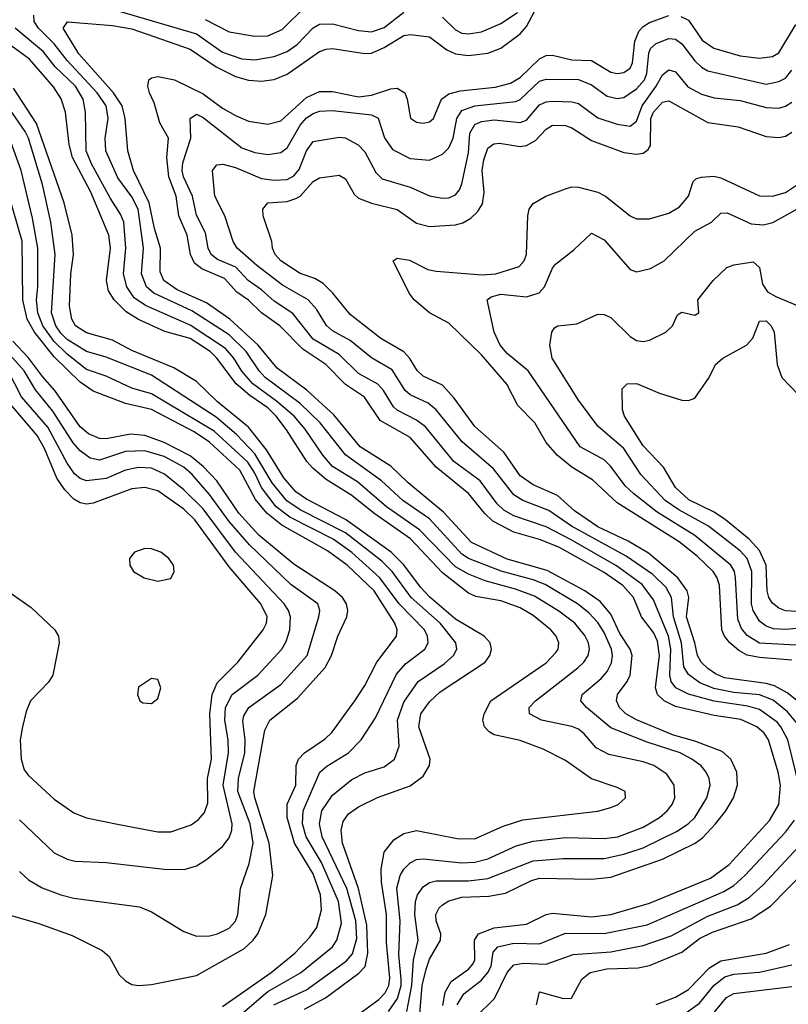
# Model space of a CAD drawing. Header units: inches. Extents: x 1308407 to 1441228, y 959628 to 1036311.
# Tile 374 of 656: x 1364263 to 1366639, y 1004652 to 1007696. Entities that reach past the tile are written whole.
import ezdxf

# ---------------------------------------------------------------- set-up
doc = ezdxf.new("R2010")
doc.units = ezdxf.units.IN
doc.header["$MEASUREMENT"] = 0
doc.layers.add('B3060', color=7, linetype='Continuous')

msp = doc.modelspace()

# ---------------------------------------------------------------- linework, layer by layer
at = {"layer": 'B3060', "color": 5}
for points, elevation in [([(1365499.1, 1004610), (1365507.5, 1004710), (1365519, 1004761), (1365530, 1004791.6), (1365563.7, 1004850), (1365564.8, 1004870), (1365549.9, 1004910), (1365549.2, 1004930), (1365559.2, 1004950), (1365570, 1004960.1), (1365590, 1004972), (1365630, 1004982.8), (1365713.2, 1004986.8), (1365764.6, 1004995.4), (1365845.1, 1005034.9), (1365870, 1005041.6), (1366030, 1005038.8), (1366090, 1005045.1), (1366250, 1005100.6), (1366351, 1005150), (1366373.4, 1005166.6), (1366413.9, 1005210), (1366445.7, 1005250), (1366469.9, 1005290), (1366481.8, 1005330), (1366479.6, 1005370), (1366461.6, 1005410), (1366433.9, 1005433.9), (1366350, 1005466), (1366284.3, 1005484.3), (1366170, 1005531.8), (1366136.7, 1005550), (1366116.7, 1005570), (1366107.8, 1005590), (1366111.2, 1005610), (1366141.2, 1005650), (1366150, 1005669.4), (1366156, 1005730), (1366150.5, 1005750), (1366118.1, 1005798.1), (1366090, 1005858.2), (1366056.9, 1005896.9), (1366010, 1005930.2), (1365893.5, 1005993.5), (1365770, 1006028.4), (1365659.9, 1006079.9), (1365573.1, 1006173.1), (1365464.1, 1006264.1), (1365410, 1006315.4), (1365315.2, 1006375.3), (1365234, 1006474), (1365151, 1006551), (1365058.9, 1006618.9), (1364999.8, 1006690), (1364912.3, 1006770), (1364840.3, 1006820.3), (1364750, 1006861.3), (1364708.6, 1006890), (1364696.9, 1006916.9), (1364698.1, 1006990), (1364679.8, 1007050), (1364663.7, 1007130), (1364615.1, 1007230), (1364596.9, 1007290), (1364589.2, 1007390), (1364579.7, 1007430), (1364552.9, 1007470), (1364446.3, 1007590), (1364397.5, 1007670), (1364410.6, 1007689.4), (1364550, 1007678.2), (1364610, 1007668), (1364790, 1007605.2), (1364870, 1007550.3), (1364930, 1007520.1), (1364970, 1007508.9), (1365010, 1007506.1), (1365050, 1007511.4), (1365090, 1007527.6), (1365190, 1007597.8), (1365210, 1007605.3), (1365230, 1007606.9), (1365330, 1007591.1), (1365350, 1007592.5), (1365390, 1007609.7), (1365450, 1007647.4), (1365470, 1007650.4), (1365530, 1007642.8), (1365582.8, 1007602.8), (1365610, 1007590.7), (1365650, 1007585.2), (1365710, 1007592.1), (1365750, 1007607.9), (1365810, 1007652), (1365830, 1007674.5), (1365870, 1007749.7)], 3320), ([(1364836.8, 1007696.8), (1364910, 1007658.3), (1364990, 1007644.9), (1365030, 1007646.1), (1365074.2, 1007665.8), (1365150, 1007739.9)], 3360), ([(1365459.2, 1004630), (1365475.3, 1004710), (1365479.8, 1004790), (1365494.7, 1004850), (1365484.8, 1004930), (1365486.6, 1004970), (1365492.6, 1004990), (1365510, 1005015.5), (1365530, 1005028.6), (1365550, 1005033.5), (1365650, 1005033.9), (1365710, 1005041.4), (1365850, 1005095.4), (1365942.8, 1005102.8), (1366070, 1005103.3), (1366130, 1005116), (1366190, 1005135.6), (1366293.7, 1005186.3), (1366329.3, 1005210), (1366349.9, 1005230), (1366387.3, 1005290), (1366396.9, 1005330), (1366394, 1005350), (1366384.9, 1005370), (1366369.1, 1005389.1), (1366340.2, 1005410), (1366304.2, 1005430), (1366202.3, 1005462.3), (1366090, 1005507), (1366014.5, 1005570), (1365997.8, 1005590), (1366001.9, 1005610), (1366060.4, 1005659.6), (1366079.1, 1005680.9), (1366092.3, 1005707.7), (1366095.7, 1005730), (1366092.5, 1005750), (1366070, 1005801.4), (1366050, 1005832.8), (1366022.1, 1005862.1), (1365986.9, 1005890), (1365887.3, 1005950), (1365850, 1005964.7), (1365751, 1005991), (1365650.7, 1006030.7), (1365630, 1006043.9), (1365530, 1006152.6), (1365447.8, 1006210), (1365381.3, 1006270), (1365270.3, 1006350.3), (1365191.6, 1006450), (1365129.8, 1006509.8), (1365021.7, 1006590), (1365002.8, 1006610), (1364963.2, 1006670), (1364910, 1006722.2), (1364795.4, 1006795.4), (1364677.2, 1006850), (1364655.4, 1006870), (1364639.4, 1006910), (1364645.3, 1006990), (1364629.2, 1007110), (1364610, 1007148.1), (1364566.8, 1007206.8), (1364529.3, 1007290), (1364527.7, 1007330), (1364536.8, 1007390), (1364530.5, 1007430), (1364502.4, 1007470), (1364409.8, 1007569.8), (1364370, 1007621.4), (1364321.4, 1007670), (1364307.4, 1007690), (1364306.4, 1007710)], 3340), ([(1364570, 1007722.6), (1364810, 1007652.5), (1364890, 1007595.3), (1364950, 1007575.2), (1364990, 1007571.9), (1365050, 1007582.6), (1365090, 1007597.9), (1365121.1, 1007618.9), (1365170, 1007670.6), (1365190, 1007682.2), (1365230, 1007682.9), (1365310, 1007662.6), (1365350, 1007658.4), (1365390, 1007671.7), (1365450, 1007719.7)], 3340), ([(1365571.2, 1004648.8), (1365578.5, 1004690), (1365597.1, 1004722.9), (1365650, 1004760.6), (1365663.6, 1004776.4), (1365670.2, 1004790), (1365669, 1004850), (1365680.7, 1004870), (1365730, 1004888.9), (1365830, 1004899.9), (1365890, 1004929.7), (1365910, 1004933.9), (1366030, 1004923), (1366090.4, 1004929.6), (1366210, 1004964.8), (1366397.8, 1005042.2), (1366455.9, 1005084.1), (1366580.2, 1005219.8), (1366609.2, 1005270), (1366615, 1005330), (1366607.9, 1005370), (1366577.4, 1005470), (1366564.1, 1005490), (1366541.9, 1005510), (1366492.1, 1005532.1), (1366410, 1005545), (1366290, 1005573), (1366255.5, 1005590), (1366234, 1005610), (1366227.9, 1005630), (1366240.3, 1005730), (1366234.5, 1005774.5), (1366222, 1005802), (1366185.5, 1005850), (1366160.3, 1005910), (1366127.1, 1005947.1), (1366070, 1005987.3), (1365930, 1006065.7), (1365870, 1006089.5), (1365790, 1006111.8), (1365726, 1006146), (1365699.8, 1006170), (1365650, 1006231.3), (1365550, 1006313), (1365470, 1006404.5), (1365377, 1006457), (1365328.5, 1006528.5), (1365270, 1006567.9), (1365209.6, 1006629.6), (1365137.8, 1006677.8), (1365066.6, 1006750), (1365010, 1006789.6), (1364970, 1006829), (1364934.1, 1006854.1), (1364895.6, 1006895.6), (1364825.7, 1006925.7), (1364803.2, 1006943.2), (1364790.8, 1006970), (1364780.5, 1007030), (1364754.7, 1007090), (1364747, 1007150), (1364724, 1007210), (1364717.4, 1007270), (1364722.5, 1007330), (1364696.6, 1007376.6), (1364679, 1007439), (1364664.6, 1007470), (1364659, 1007490), (1364662.3, 1007510), (1364670, 1007516.6), (1364690, 1007519.9), (1364741.5, 1007510), (1364830, 1007466.8), (1364890, 1007421.9), (1364930, 1007399.7), (1364970, 1007382.7), (1365030, 1007372.9), (1365070, 1007383.3), (1365150, 1007454.9), (1365190, 1007474.3), (1365230, 1007474), (1365310, 1007457.4), (1365350, 1007462.7), (1365410, 1007481.8), (1365430, 1007483.8), (1365453, 1007470), (1365461, 1007450), (1365471.5, 1007391.5), (1365490, 1007379.4), (1365510, 1007376.1), (1365530, 1007380.5), (1365542.2, 1007390), (1365567.3, 1007450), (1365590, 1007467.2), (1365624.1, 1007475.9), (1365733, 1007487), (1365780.4, 1007499.6), (1365810, 1007517.4), (1365870, 1007574.8), (1365890, 1007585.5), (1365910, 1007586.2), (1365970, 1007571.5), (1366030, 1007569.7), (1366090, 1007533.3), (1366110, 1007529.3), (1366130, 1007532.9), (1366150, 1007546), (1366157.7, 1007562.3), (1366164.5, 1007630), (1366178.3, 1007661.7), (1366190, 1007675.2), (1366210, 1007687.5), (1366270, 1007709.1)], 3280), ([(1365570, 1007703.4), (1365610, 1007664.1), (1365630, 1007654.7), (1365650, 1007651.9), (1365690, 1007657.9), (1365750, 1007684.5), (1365801.7, 1007718.3)], 3340), ([(1366306.2, 1007706.2), (1366330, 1007694.3), (1366372.6, 1007632.6), (1366408.3, 1007608.3), (1366490, 1007584.6), (1366550, 1007576.9), (1366590, 1007582.2), (1366610, 1007593.5), (1366660.7, 1007679.3), (1366684.7, 1007695.3), (1366710, 1007702.6), (1366875.7, 1007675.7), (1367050, 1007599.9), (1367110, 1007589.4), (1367250, 1007620.9), (1367350, 1007613.5), (1367436.5, 1007623.5), (1367630, 1007671.7), (1367656, 1007684), (1367710, 1007720.4)], 3280), ([(1365250, 1004577.6), (1365372.9, 1004667.1), (1365392.9, 1004687.1), (1365404.3, 1004710), (1365407.6, 1004732.4), (1365396.7, 1004843.3), (1365396.6, 1004930), (1365381.5, 1005030), (1365380.4, 1005070), (1365390, 1005122.8), (1365419.2, 1005160.8), (1365450, 1005180.3), (1365490, 1005189.7), (1365615.5, 1005164.5), (1365670, 1005163.3), (1365757.1, 1005202.9), (1365817.8, 1005222.2), (1366050, 1005249.5), (1366090, 1005260.2), (1366113.3, 1005270), (1366135.4, 1005290), (1366134.3, 1005310), (1366110, 1005322.4), (1366030, 1005349.2), (1365950, 1005405.5), (1365880.6, 1005440.6), (1365810, 1005468.1), (1365730, 1005485.5), (1365714.3, 1005494.3), (1365699.5, 1005510), (1365694.7, 1005530), (1365698.7, 1005550), (1365719.1, 1005590), (1365890, 1005707.9), (1365920.2, 1005739.8), (1365927.1, 1005750), (1365929.4, 1005770), (1365921.5, 1005790), (1365904.8, 1005810), (1365850, 1005854.2), (1365810, 1005877.3), (1365750, 1005899.7), (1365672.6, 1005912.6), (1365650, 1005923.4), (1365570, 1005986.4), (1365471.5, 1006091.5), (1365357.3, 1006170), (1365290, 1006225.4), (1365210, 1006274.9), (1365168.6, 1006310), (1365150.1, 1006330.1), (1365088.2, 1006428.2), (1365055.8, 1006470), (1365030, 1006496.1), (1364974.2, 1006534.2), (1364932.3, 1006570), (1364872.2, 1006650), (1364851.3, 1006670), (1364790, 1006710.5), (1364712.1, 1006732.1), (1364630, 1006769.2), (1364592.6, 1006792.6), (1364554.8, 1006830), (1364537.9, 1006857.9), (1364531.6, 1006890), (1364543.2, 1006990), (1364538.2, 1007030), (1364482.9, 1007162.9), (1364426.1, 1007270), (1364415.8, 1007310), (1364404.5, 1007410), (1364391.4, 1007451.4), (1364368, 1007488), (1364293.7, 1007573.7), (1364161.1, 1007670)], 3380), ([(1365402.7, 1004630), (1365430.4, 1004669.6), (1365441.9, 1004710), (1365442.6, 1004730), (1365434.9, 1004805.1), (1365439.3, 1004910), (1365428.8, 1005011.2), (1365438.9, 1005050), (1365450.5, 1005069.5), (1365470, 1005089), (1365490, 1005099.4), (1365510, 1005101.8), (1365630, 1005089.8), (1365670, 1005091.3), (1365710, 1005101.9), (1365797.8, 1005142.2), (1365850, 1005156.1), (1365950, 1005167.6), (1366070, 1005164.7), (1366111.9, 1005170), (1366190, 1005199.9), (1366240.8, 1005230), (1366264.2, 1005250), (1366280.2, 1005270), (1366288.3, 1005290), (1366285.9, 1005330), (1366263.4, 1005363.4), (1366223.5, 1005390), (1366190, 1005401.4), (1366084.1, 1005424.1), (1366044.7, 1005444.7), (1366008.1, 1005488.1), (1365990, 1005502.7), (1365970, 1005510.8), (1365875.8, 1005530), (1365839.2, 1005550), (1365838.2, 1005570), (1365857.8, 1005590), (1365988.1, 1005691.9), (1366007.2, 1005710), (1366019.9, 1005730), (1366024.4, 1005750), (1366020.7, 1005770), (1366010, 1005792.1), (1365978.7, 1005830), (1365930, 1005867.3), (1365854.1, 1005914.1), (1365795.5, 1005935.5), (1365701.5, 1005961.5), (1365650, 1005981.6), (1365610, 1006004.9), (1365498.9, 1006118.9), (1365396.6, 1006190), (1365307.4, 1006267.4), (1365230, 1006315), (1365199.6, 1006350), (1365145.6, 1006430), (1365111.1, 1006470), (1365056.9, 1006516.9), (1364983.2, 1006570), (1364949.8, 1006609.8), (1364925.4, 1006650), (1364899, 1006679), (1364790, 1006751.6), (1364652, 1006812), (1364616.4, 1006836.4), (1364594.1, 1006870), (1364583.6, 1006910), (1364591, 1006990), (1364585.4, 1007070), (1364575.1, 1007095.1), (1364543.3, 1007143.3), (1364485, 1007250), (1364468.3, 1007290), (1364466.1, 1007410), (1364459.5, 1007450), (1364435.1, 1007490), (1364372.3, 1007550), (1364336.6, 1007596.6), (1364248.8, 1007670)], 3360), ([(1366676.4, 1005310), (1366637.5, 1005470), (1366616.1, 1005510), (1366603.9, 1005523.9), (1366550, 1005563.5), (1366513.7, 1005573.7), (1366410, 1005588.9), (1366330.5, 1005610.5), (1366290.8, 1005630.8), (1366277, 1005650), (1366272.6, 1005670), (1366275.7, 1005750), (1366268.1, 1005790), (1366222.6, 1005902.6), (1366187.4, 1005950), (1366107.7, 1006007.7), (1365967.9, 1006087.9), (1365890, 1006128.3), (1365790, 1006162.3), (1365759.5, 1006179.5), (1365739.1, 1006199.1), (1365685.9, 1006270), (1365604.5, 1006330), (1365517, 1006437), (1365490, 1006458.2), (1365430, 1006488.6), (1365418.6, 1006498.6), (1365387.1, 1006550), (1365369.7, 1006569.7), (1365310, 1006601.7), (1365250, 1006661.3), (1365170, 1006708.1), (1365107.6, 1006787.6), (1365050, 1006825.6), (1365010, 1006861.3), (1364969.4, 1006889.4), (1364930.9, 1006930.9), (1364874.7, 1006954.7), (1364855.2, 1006970), (1364846.1, 1006990), (1364837.4, 1007037.4), (1364810, 1007091.7), (1364797.2, 1007150), (1364769, 1007210), (1364765.2, 1007230), (1364766.9, 1007253.1), (1364791.7, 1007330), (1364789.9, 1007390.1), (1364810, 1007403.5), (1364830, 1007393.6), (1364950, 1007300.3), (1364990, 1007285.7), (1365030, 1007279.6), (1365070, 1007285.5), (1365090, 1007299.8), (1365130.3, 1007370), (1365150, 1007392.8), (1365170, 1007406.2), (1365190, 1007412.7), (1365230, 1007414.9), (1365350, 1007401.9), (1365371, 1007391), (1365390.7, 1007330.7), (1365414.9, 1007294.9), (1365470, 1007267.1), (1365530, 1007261.5), (1365570, 1007280.1), (1365590, 1007299.8), (1365602.6, 1007330), (1365614.1, 1007390), (1365630, 1007415.4), (1365670, 1007430), (1365796.5, 1007443.5), (1365810.4, 1007449.6), (1365870, 1007505.6), (1365890, 1007512.5), (1365990.8, 1007510.8), (1366030, 1007494.3), (1366079.1, 1007459.1), (1366110, 1007452.7), (1366130, 1007455.7), (1366170, 1007481.7), (1366193.8, 1007510), (1366201, 1007530), (1366207.7, 1007592.3), (1366213.3, 1007606.7), (1366230, 1007622.6), (1366270, 1007638.1), (1366290, 1007635.7), (1366310, 1007620.9), (1366350, 1007568.6), (1366370, 1007549.2), (1366390, 1007537.6), (1366570, 1007497), (1366610, 1007504.6), (1366630, 1007515.2), (1366650, 1007539.6)], 3260), ([(1366672.8, 1005512.8), (1366635.8, 1005555.8), (1366592.2, 1005592.2), (1366549.3, 1005609.3), (1366470, 1005615.6), (1366408.8, 1005628.8), (1366365.7, 1005645.7), (1366330, 1005672), (1366315.8, 1005695.8), (1366309, 1005770), (1366284, 1005850), (1366277.7, 1005910), (1366260.8, 1005940.8), (1366220.3, 1005980.3), (1366137.8, 1006037.8), (1365969.1, 1006130), (1365898.8, 1006178.8), (1365817.9, 1006210), (1365790, 1006227), (1365727.7, 1006307.7), (1365631.1, 1006391.1), (1365550, 1006489.9), (1365526.1, 1006510), (1365470, 1006536.6), (1365454.5, 1006550), (1365413.9, 1006613.9), (1365350, 1006650.3), (1365284.2, 1006704.2), (1365230, 1006734.4), (1365211, 1006751), (1365180.8, 1006800.8), (1365154.8, 1006830), (1365074.9, 1006874.9), (1364995.6, 1006935.6), (1364935.5, 1006990), (1364922.9, 1007010), (1364897, 1007090), (1364866.7, 1007150), (1364858.7, 1007230), (1364872.5, 1007247.5), (1364890.6, 1007249.4), (1364930, 1007239.2), (1365010, 1007205.1), (1365050, 1007199.4), (1365090, 1007201.7), (1365110, 1007213.1), (1365126.7, 1007233.3), (1365150, 1007290.2), (1365170, 1007318.9), (1365250, 1007333), (1365269.2, 1007330.8), (1365308.8, 1007308.8), (1365330, 1007287.2), (1365363.6, 1007223.6), (1365383.5, 1007203.5), (1365470, 1007178.2), (1365530, 1007151.1), (1365570, 1007143.8), (1365590, 1007145.5), (1365610, 1007154.8), (1365622.8, 1007170), (1365630, 1007188.7), (1365650, 1007284.2), (1365654.6, 1007345.4), (1365670, 1007372.4), (1365690, 1007380.9), (1365730, 1007386.1), (1365810, 1007377.6), (1365830, 1007385.5), (1365870, 1007432.4), (1365890, 1007441.9), (1365910, 1007443.6), (1365970, 1007441.6), (1365990, 1007436.5), (1366050, 1007392.1), (1366110, 1007372.9), (1366150, 1007367), (1366170, 1007382.7), (1366187.2, 1007430), (1366230.8, 1007490), (1366250, 1007525.3), (1366270, 1007540.9), (1366290, 1007534.6), (1366328.2, 1007488.2), (1366370, 1007465.2), (1366410, 1007454.6), (1366490, 1007445.6), (1366570, 1007424.2), (1366610, 1007422.9), (1366630, 1007428.3), (1366650, 1007440.5)], 3240), ([(1365143.3, 1004636.7), (1365208.2, 1004671.8), (1365311.5, 1004748.5), (1365330.6, 1004769.4), (1365339, 1004810), (1365336.4, 1004896.4), (1365310.3, 1005010), (1365260.9, 1005150), (1365256.5, 1005190), (1365262.9, 1005217.1), (1365279, 1005241), (1365310, 1005263), (1365369.1, 1005290.9), (1365470, 1005327.4), (1365510, 1005357.5), (1365529.4, 1005390), (1365532.2, 1005410), (1365497.2, 1005510), (1365503.1, 1005550), (1365530, 1005587.4), (1365562.4, 1005617.6), (1365701.8, 1005710), (1365716.4, 1005730), (1365721.6, 1005750), (1365717.2, 1005770), (1365699.2, 1005790), (1365610, 1005843.1), (1365531.2, 1005911.2), (1365501.6, 1005941.6), (1365450, 1006011.1), (1365411.2, 1006050), (1365270, 1006151.2), (1365150, 1006214), (1365116.8, 1006236.8), (1365079.8, 1006279.8), (1365026.4, 1006366.4), (1364970, 1006436.4), (1364874.7, 1006514.7), (1364810, 1006577.5), (1364739.8, 1006619.8), (1364610, 1006672.8), (1364550, 1006705.2), (1364470, 1006727.4), (1364436, 1006750), (1364424.3, 1006770), (1364416.9, 1006810), (1364420.9, 1006910), (1364429.4, 1006970), (1364425.3, 1007030), (1364400.6, 1007130), (1364314.5, 1007374.5), (1364244, 1007484)], 3420), ([(1365048.1, 1004650), (1365150, 1004696.5), (1365273.3, 1004786.7), (1365291.8, 1004808.2), (1365304.8, 1004855.2), (1365301.7, 1004910), (1365273.7, 1005010), (1365198, 1005170), (1365189.7, 1005210), (1365197.3, 1005250), (1365230, 1005299.1), (1365290, 1005346.8), (1365330, 1005367.2), (1365390, 1005385.7), (1365421.6, 1005410), (1365435.8, 1005450), (1365431.2, 1005530), (1365450, 1005585.7), (1365494.8, 1005650), (1365575, 1005705), (1365603.4, 1005730), (1365613.7, 1005750), (1365610.9, 1005770), (1365563.1, 1005830), (1365473.4, 1005910), (1365414.5, 1005990), (1365382, 1006022), (1365269.9, 1006110), (1365130, 1006180.3), (1365088.5, 1006208.4), (1365043.9, 1006263.9), (1364990, 1006354.3), (1364933.2, 1006413.2), (1364870, 1006467), (1364670, 1006597.4), (1364530, 1006652.6), (1364470, 1006670.2), (1364410, 1006707.7), (1364390, 1006727.1), (1364375.2, 1006750), (1364361.6, 1006790), (1364372.3, 1006970), (1364359.5, 1007070), (1364333.6, 1007186.4), (1364290.2, 1007330), (1364280.2, 1007350), (1364210.6, 1007450.6)], 3440), ([(1366716.6, 1005550), (1366634.9, 1005614.9), (1366596.1, 1005636.1), (1366570, 1005644), (1366441.5, 1005661.5), (1366413.3, 1005673.3), (1366390, 1005690.3), (1366369.9, 1005710), (1366357.8, 1005730), (1366350.2, 1005770), (1366324.5, 1005850), (1366331.1, 1005910), (1366326.5, 1005930), (1366297.3, 1005970), (1366206.3, 1006046.3), (1366143.4, 1006083.4), (1366050, 1006127.8), (1365977.6, 1006177.6), (1365925.2, 1006225.2), (1365850, 1006257.6), (1365810, 1006285.8), (1365759.3, 1006359.3), (1365670, 1006438.1), (1365606.4, 1006526.4), (1365570, 1006565.6), (1365510, 1006593.5), (1365491.5, 1006611.5), (1365468.8, 1006648.8), (1365450, 1006669), (1365379, 1006710), (1365284.9, 1006784.9), (1365231, 1006851), (1365200.7, 1006880.7), (1365175.7, 1006895.7), (1365130, 1006910.8), (1365070, 1006950.5), (1365052.2, 1006970), (1365044.7, 1006990), (1365042.2, 1007010), (1365015.7, 1007090), (1365014.2, 1007110), (1365029.9, 1007130.1), (1365090, 1007134.2), (1365117, 1007143), (1365130, 1007150.8), (1365170, 1007195.7), (1365190, 1007206.8), (1365250, 1007215), (1365270, 1007203.5), (1365296.7, 1007156.7), (1365310, 1007144.4), (1365350, 1007128.8), (1365430, 1007108.8), (1365490, 1007066.9), (1365530, 1007056.3), (1365610, 1007061.4), (1365632.4, 1007067.6), (1365657.7, 1007082.3), (1365678.3, 1007101.7), (1365693.7, 1007126.3), (1365698.7, 1007161.3), (1365692.2, 1007230), (1365697.2, 1007262.8), (1365710, 1007298.6), (1365728.1, 1007311.9), (1365746.2, 1007313.8), (1365810, 1007304.2), (1365830, 1007306.8), (1365857.4, 1007322.6), (1365890, 1007357.5), (1365910, 1007369.6), (1365950, 1007368.4), (1365970, 1007361.1), (1366030, 1007322.5), (1366130, 1007285.8), (1366170, 1007280.3), (1366190, 1007283.3), (1366205.6, 1007294.4), (1366212.5, 1007307.5), (1366214.1, 1007390), (1366222.3, 1007410), (1366250, 1007440.6), (1366270, 1007445), (1366390, 1007378.1), (1366484.3, 1007364.3), (1366570, 1007334.5), (1366610, 1007331.9), (1366630, 1007336.1), (1366650, 1007348.1)], 3220), ([(1364930, 1004606.5), (1365030, 1004692), (1365131.1, 1004748.9), (1365229.4, 1004830), (1365243.3, 1004850), (1365257.3, 1004902.7), (1365248.4, 1004970), (1365196.2, 1005090), (1365148.3, 1005170), (1365137.5, 1005210), (1365139.7, 1005250), (1365190.6, 1005369.4), (1365212, 1005388), (1365279.2, 1005430), (1365318.9, 1005470), (1365362.7, 1005537.3), (1365427.6, 1005672.4), (1365455.5, 1005704.5), (1365515.3, 1005750), (1365525.4, 1005770), (1365523.4, 1005790), (1365513.9, 1005810), (1365435.9, 1005890), (1365376.3, 1005970), (1365290, 1006048.7), (1365231.8, 1006090), (1365097.9, 1006157.9), (1365055.7, 1006190), (1365010, 1006249.6), (1364990, 1006294.2), (1364968.3, 1006328.3), (1364863.7, 1006423.7), (1364670, 1006539.4), (1364610, 1006556.7), (1364530, 1006593.5), (1364470, 1006614.9), (1364410, 1006662.1), (1364370, 1006701.2), (1364334.7, 1006750), (1364318.6, 1006790), (1364315.2, 1006830), (1364319.2, 1006870), (1364318.7, 1006990), (1364302.4, 1007082.4), (1364267.9, 1007230), (1364232, 1007330)], 3460), ([(1364890, 1004645.5), (1365040.5, 1004750), (1365113.5, 1004810), (1365160, 1004860), (1365181.2, 1004890), (1365196.1, 1004943.9), (1365193.3, 1004990), (1365170, 1005055.3), (1365112.2, 1005150), (1365090, 1005230), (1365089.6, 1005270.4), (1365116.5, 1005330), (1365117.3, 1005390), (1365125.2, 1005410), (1365143.2, 1005430), (1365207, 1005473), (1365227.6, 1005492.4), (1365299.4, 1005590), (1365330, 1005637.4), (1365366.7, 1005710), (1365427.3, 1005790), (1365429.5, 1005810), (1365422.9, 1005830), (1365358.4, 1005930), (1365275.1, 1006010), (1365214.3, 1006054.3), (1365073.1, 1006133.1), (1365026.7, 1006170), (1364992.4, 1006212.4), (1364943.7, 1006303.7), (1364849.7, 1006389.7), (1364801.9, 1006421.9), (1364670, 1006490.9), (1364589.6, 1006509.6), (1364490, 1006547.8), (1364450, 1006575.3), (1364370, 1006653.7), (1364308.5, 1006730), (1364286.5, 1006770), (1364273.1, 1006830), (1364270.8, 1007010.8), (1364201, 1007250)], 3480), ([(1366650, 1005715.6), (1366550, 1005724.3), (1366511.9, 1005731.8), (1366486.1, 1005746.1), (1366458.5, 1005770), (1366441.1, 1005790), (1366433.3, 1005810), (1366426.3, 1005946.3), (1366419.4, 1005970), (1366406.9, 1005990), (1366357.2, 1006037.2), (1366301.4, 1006081.4), (1366110, 1006202.8), (1366033.7, 1006273.7), (1365970, 1006312.5), (1365924, 1006350), (1365890, 1006389.3), (1365855.8, 1006450), (1365802.9, 1006502.9), (1365768.7, 1006568.7), (1365690, 1006659.4), (1365590, 1006757.3), (1365529.8, 1006790), (1365482.5, 1006830), (1365467.2, 1006850), (1365417.7, 1006950), (1365430, 1006958.4), (1365467.4, 1006952.6), (1365524.1, 1006924.1), (1365550, 1006918.9), (1365692.4, 1006907.6), (1365734.7, 1006910), (1365807.3, 1006932.7), (1365822.5, 1006950), (1365830, 1006971), (1365833.6, 1007090), (1365837.5, 1007110), (1365850, 1007128), (1365889.7, 1007150), (1365950, 1007173), (1365970, 1007178.9), (1365990, 1007177.8), (1366050, 1007162.4), (1366073.5, 1007150), (1366150, 1007089.5), (1366170, 1007080.1), (1366210, 1007079.8), (1366270, 1007097.4), (1366302.5, 1007117.5), (1366330.4, 1007150), (1366344.6, 1007195.4), (1366354.9, 1007205.1), (1366370.4, 1007209.6), (1366408.3, 1007211.7), (1366430, 1007207.5), (1366550, 1007151.2), (1366590, 1007150.6), (1366630, 1007161.9), (1366670, 1007188.5)], 3180), ([(1366681.8, 1005761.8), (1366550, 1005768.8), (1366512.1, 1005792.1), (1366494, 1005814), (1366482.3, 1005842.3), (1366475.8, 1005970), (1366472, 1005990), (1366460.8, 1006010), (1366350, 1006101.7), (1366233.1, 1006173.1), (1366161.7, 1006230), (1366134.7, 1006254.7), (1366090, 1006315), (1366070, 1006334.9), (1365995.6, 1006375.6), (1365834.9, 1006610), (1365770, 1006663.6), (1365748.2, 1006690), (1365729.4, 1006730), (1365707.8, 1006830), (1365720.8, 1006839.2), (1365750, 1006847.4), (1365830, 1006839), (1365868.8, 1006851.2), (1365884.9, 1006870), (1365910, 1006928), (1365919.6, 1006940.4), (1365975.4, 1006984.6), (1366030, 1007036.5), (1366070, 1007015), (1366150, 1006923.2), (1366170, 1006916.6), (1366213.1, 1006926.9), (1366254.6, 1006950), (1366350, 1007042.5), (1366401.1, 1007070), (1366430, 1007097.8), (1366450, 1007099.2), (1366524.5, 1007064.5), (1366561.8, 1007061.8), (1366590.7, 1007069.3), (1366665.3, 1007110)], 3160), ([(1366710, 1005818.1), (1366630, 1005811), (1366592.8, 1005812.8), (1366570, 1005821), (1366550, 1005837), (1366530, 1005869.9), (1366524.6, 1005890), (1366526.5, 1005990), (1366512, 1006030), (1366490, 1006053.6), (1366392.5, 1006130), (1366300.2, 1006180.2), (1366257.8, 1006210), (1366182.8, 1006290), (1366129.9, 1006370), (1366050, 1006439.3), (1365990, 1006520.2), (1365909.1, 1006650), (1365901.4, 1006690), (1365907.6, 1006730), (1365916.3, 1006743.7), (1365926.6, 1006750), (1365984.8, 1006755.2), (1366050, 1006786), (1366070, 1006784.2), (1366090, 1006775.3), (1366150, 1006716.1), (1366170, 1006703.9), (1366190, 1006701.1), (1366210, 1006705.2), (1366260.4, 1006730), (1366280.5, 1006750), (1366296, 1006784), (1366310, 1006791.3), (1366350, 1006782.8), (1366362, 1006790), (1366359, 1006830), (1366406.3, 1006890), (1366448.9, 1006930), (1366470, 1006938.6), (1366530, 1006947.1), (1366549.5, 1006929.5), (1366558.7, 1006878.7), (1366574.9, 1006854.9), (1366599.8, 1006839.8), (1366671, 1006810)], 3140), ([(1366665.9, 1005865.9), (1366630, 1005868.3), (1366610, 1005876.4), (1366590, 1005891.8), (1366578.5, 1005910), (1366573.9, 1005930), (1366570.2, 1006010), (1366550, 1006055.1), (1366517.6, 1006090), (1366444.8, 1006150), (1366410, 1006173.4), (1366331.8, 1006211.8), (1366290.6, 1006250), (1366252.6, 1006312.6), (1366190, 1006378.6), (1366132.5, 1006470), (1366125.9, 1006490), (1366125.7, 1006554.3), (1366141.2, 1006570), (1366170, 1006571.4), (1366240.9, 1006540.9), (1366310, 1006520.1), (1366330, 1006518.5), (1366350, 1006526.2), (1366394.1, 1006590), (1366413.8, 1006630), (1366436.4, 1006650), (1366509.8, 1006690), (1366529.1, 1006710.9), (1366550, 1006763.8), (1366570, 1006764.6), (1366585.7, 1006750), (1366594.6, 1006730), (1366604.6, 1006630), (1366618.6, 1006590), (1366670, 1006536.3)], 3120), ([(1364226.7, 1004930), (1364322.2, 1004902.2), (1364425, 1004865), (1364518.3, 1004818.3), (1364539.7, 1004799.7), (1364570, 1004743.7), (1364590, 1004724.6), (1364610, 1004713.8), (1364630.2, 1004710.2), (1364670, 1004713.6), (1364810, 1004741.2), (1364956, 1004824), (1364985.1, 1004850), (1364998.9, 1004870), (1365024.2, 1004930), (1365045.6, 1005050), (1365034, 1005150), (1364989.7, 1005290), (1364987, 1005310), (1365020.8, 1005499.2), (1365036.4, 1005530), (1365121.5, 1005598.5), (1365207.2, 1005692.8), (1365226.4, 1005730), (1365246.3, 1005790), (1365273.7, 1005850), (1365277.1, 1005870), (1365273.6, 1005890), (1365260.5, 1005910), (1365237.3, 1005930), (1365110, 1006012.6), (1365001.9, 1006101.9), (1364940.4, 1006170), (1364872.4, 1006270), (1364830, 1006314.7), (1364790, 1006347.5), (1364710, 1006388.5), (1364650, 1006410.8), (1364605.1, 1006414.9), (1364530, 1006400.6), (1364510, 1006400.8), (1364475.2, 1006415.2), (1364450, 1006436.8), (1364372, 1006550), (1364333.1, 1006593.1), (1364290.6, 1006650.6), (1364241.7, 1006701.7)], 3520), ([(1364262.3, 1005062.3), (1364290, 1005037.1), (1364332.2, 1005012.2), (1364390.1, 1004990.1), (1364430, 1004980.6), (1364633.7, 1004953.7), (1364670, 1004937.7), (1364770, 1004877.5), (1364810, 1004863), (1364850, 1004863.6), (1364874.3, 1004870), (1364910, 1004887.5), (1364930, 1004909.3), (1364937.8, 1004930), (1364945.2, 1005010), (1364972.6, 1005087.4), (1364984.9, 1005150), (1364975.2, 1005210), (1364937, 1005310), (1364939.2, 1005350), (1364959.3, 1005430), (1364959.8, 1005470), (1364952.6, 1005527.4), (1364955.8, 1005544.2), (1364970.9, 1005570), (1365070, 1005641), (1365152, 1005730), (1365187.6, 1005850), (1365190.8, 1005870), (1365184.6, 1005890), (1365101, 1005950), (1364972.9, 1006072.9), (1364910, 1006144.4), (1364850, 1006228.2), (1364796.5, 1006290), (1364770, 1006313.1), (1364710, 1006345.4), (1364650, 1006363.5), (1364590, 1006360.6), (1364510, 1006334.6), (1364480.7, 1006340.7), (1364450, 1006362.7), (1364428.3, 1006388.3), (1364365.7, 1006485.7), (1364312, 1006552), (1364276.7, 1006610), (1364207.5, 1006687.5)], 3540), ([(1364262.1, 1005222.1), (1364370, 1005120.5), (1364410, 1005100.5), (1364434.2, 1005094.2), (1364530, 1005090.1), (1364710, 1005070.1), (1364771.3, 1005068.7), (1364810, 1005080.2), (1364840.3, 1005099.7), (1364890, 1005139.8), (1364910, 1005166.4), (1364918.9, 1005190), (1364919.9, 1005210), (1364892.3, 1005330), (1364908.7, 1005430), (1364907.2, 1005470), (1364896.9, 1005530), (1364899.3, 1005570), (1364919.3, 1005610), (1364999.4, 1005670), (1365072.8, 1005750), (1365086.8, 1005773.2), (1365098.2, 1005810), (1365099.9, 1005850), (1365094.2, 1005870), (1365080.5, 1005890), (1364930.3, 1006050.3), (1364830, 1006183.6), (1364770, 1006242.3), (1364711.1, 1006291.1), (1364670, 1006309.4), (1364630, 1006311.9), (1364590, 1006303.3), (1364530, 1006278), (1364470, 1006269.9), (1364450, 1006277.1), (1364432.1, 1006292.1), (1364410, 1006324.7), (1364350, 1006436.5), (1364268.3, 1006530), (1364227.1, 1006610)], 3560), ([(1364204.3, 1005944.3), (1364298.8, 1005878.8), (1364371.8, 1005810), (1364383, 1005790), (1364384.8, 1005770), (1364365.6, 1005670), (1364351.7, 1005648.3), (1364296.3, 1005590), (1364282.8, 1005557.2), (1364271.3, 1005510), (1364264.3, 1005470), (1364267.3, 1005410), (1364277.3, 1005377.3), (1364290, 1005359), (1364370, 1005286), (1364430, 1005244.2), (1364470, 1005228.8), (1364570, 1005207.6), (1364690, 1005185.7), (1364730, 1005185.7), (1364793.2, 1005206.8), (1364816.2, 1005223.8), (1364834.5, 1005245.5), (1364844.6, 1005275.4), (1364844, 1005350), (1364855.4, 1005410), (1364850.6, 1005550), (1364857.5, 1005610), (1364873.6, 1005646.4), (1364937.8, 1005710), (1365016.1, 1005810), (1365026.2, 1005830), (1365028.2, 1005850), (1365008.8, 1005890), (1364910, 1006004.3), (1364804.6, 1006150), (1364770, 1006183.1), (1364690, 1006239), (1364650, 1006249.9), (1364610, 1006246.1), (1364490, 1006201.7), (1364470, 1006198.5), (1364450, 1006202.1), (1364430, 1006213.9), (1364402.6, 1006242.6), (1364378.1, 1006278.1), (1364340, 1006370), (1364316.8, 1006410), (1364221.9, 1006521.9)], 3580), ([(1365614.9, 1004650), (1365635.6, 1004684.4), (1365690, 1004726.4), (1365710.1, 1004749.9), (1365720.1, 1004770), (1365727, 1004813), (1365741.3, 1004830), (1365790, 1004841.6), (1365870, 1004838.7), (1365950, 1004871.7), (1366070, 1004871.2), (1366202.5, 1004897.5), (1366439, 1005001), (1366470, 1005019.7), (1366504.3, 1005050), (1366630, 1005184.6), (1366658.2, 1005221.8)], 3260), ([(1365669.5, 1004610), (1365730.4, 1004669.6), (1365770, 1004750), (1365790, 1004773.7), (1365820.6, 1004779.4), (1365890, 1004776.1), (1365973.5, 1004806.5), (1366090, 1004814.8), (1366190, 1004833.4), (1366276.6, 1004863.4), (1366390, 1004924.2), (1366480.9, 1004959.1), (1366517.5, 1004982.5), (1366559.7, 1005020.3), (1366670, 1005138.9)], 3240), ([(1365860.4, 1004650), (1365869.8, 1004690.2), (1365944, 1004670), (1365968.9, 1004671.1), (1366000.6, 1004730), (1366026.3, 1004750), (1366077.9, 1004762.1), (1366174.8, 1004765.2), (1366210, 1004772.3), (1366310, 1004813.6), (1366364.7, 1004855.3), (1366404.8, 1004875.2), (1366524, 1004916), (1366584.1, 1004955.9), (1366690, 1005063.6)], 3220), ([(1366230, 1004651.9), (1366290, 1004673.9), (1366330, 1004697.5), (1366395.3, 1004764.7), (1366430, 1004786.6), (1366570, 1004810.3), (1366642.8, 1004837.2)], 3180), ([(1366310, 1004616.5), (1366364.4, 1004655.6), (1366410, 1004711.2), (1366442.9, 1004737.1), (1366470, 1004745.3), (1366550, 1004751.4), (1366650, 1004774.4)], 3160), ([(1366390, 1004603.1), (1366447.3, 1004672.7), (1366470, 1004685.5), (1366650, 1004707.5)], 3140)]:
    msp.add_lwpolyline(points, dxfattribs=dict(at, elevation=elevation))
at = {"layer": 'B3060', "color": 5, "elevation": 3620}
for points in [[(1364650, 1006061.5), (1364618, 1006050), (1364602, 1006030), (1364603.7, 1006010), (1364614.9, 1005990), (1364647.3, 1005970), (1364690, 1005960.4), (1364730, 1005968), (1364740.7, 1005990), (1364738, 1006010), (1364724.2, 1006030), (1364699.5, 1006050), (1364670, 1006060.4)], [(1364670, 1005659.5), (1364630, 1005632.3), (1364626.7, 1005610), (1364634.8, 1005590), (1364643.7, 1005583.7), (1364670, 1005581.6), (1364690, 1005597.3), (1364699.6, 1005630), (1364690, 1005656)]]:
    msp.add_lwpolyline(points, close=True, dxfattribs=at)

doc.saveas('drawing.dxf')
